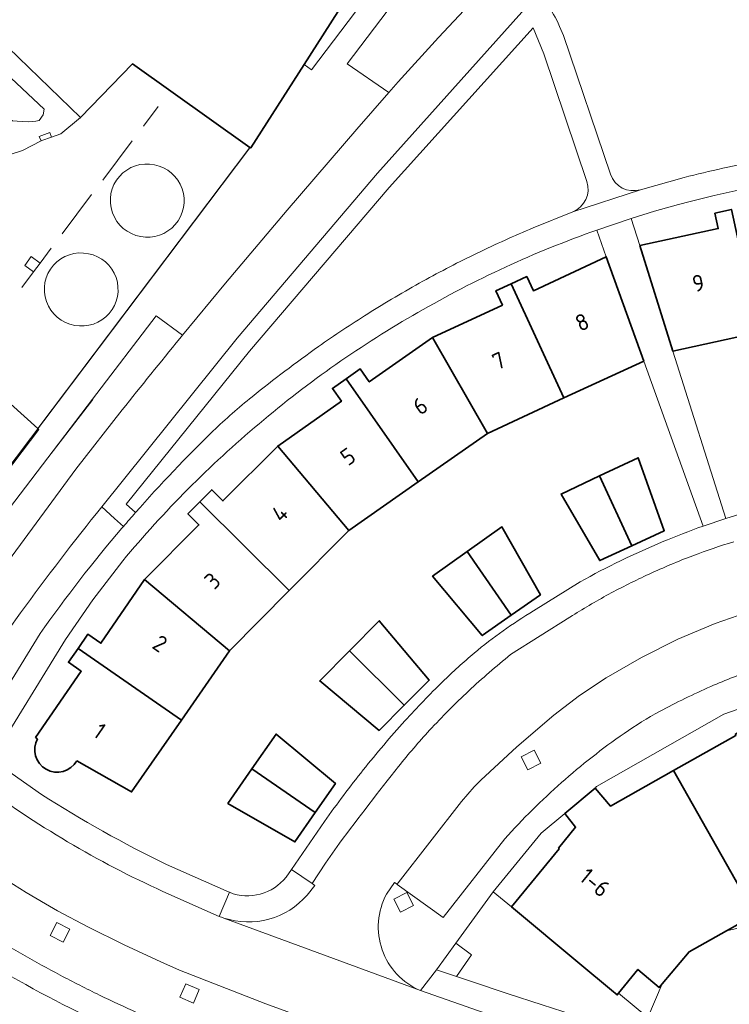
# Model space of a CAD drawing. Extents: x 150256 to 156914, y 461459 to 469481.
# Tile 522 of 656: x 154085 to 154143, y 467742 to 467822. Entities that reach past the tile are written whole.
import ezdxf
from ezdxf.enums import TextEntityAlignment as Align

# ---------------------------------------------------------------- set-up
doc = ezdxf.new("R2010")
doc.units = 0
doc.header["$LTSCALE"] = 0.75
for name, color, linetype, lineweight in [('B-RO-GR-BEPLANTING_CULTUUR_BODEMBEDEKKER-GV', 251, 'CONTINUOUS', 18), ('B-RO-GR-BEPLANTING_CULTUUR_HEESTERS-GV', 251, 'CONTINUOUS', 18), ('B-RO-GR-GROENVOORZIENING-GV', 251, 'CONTINUOUS', 18), ('B-RO-IE-TERREINAFSCHEIDING_KUNSTMATIG_HEKWERK-G', 251, 'IE-TERREINAFSCHEIDING-KUNSTMATIG', 18), ('B-RO-IE-TERREINAFSCHEIDING_KUNSTMATIG_MUUR-G', 251, 'IE-TERREINAFSCHEIDING-KUNSTMATIG-DICHT', 18), ('B-RO-OG-BEBOUWING-GV', 6, 'CONTINUOUS', 35), ('B-RO-OG-BEBOUWING-T18', 1, 'CONTINUOUS', 18), ('B-RO-OG-TERREIN_CULTUURSCHEIDING-GV', 251, 'CONTINUOUS', 18), ('B-RO-OG-TERREIN_ONBEGROEID-GV', 251, 'CONTINUOUS', 18), ('B-RO-VH-VERHARDING_ASFALT-GV', 251, 'CONTINUOUS', 18), ('B-RO-VH-VERHARDING_BETONSTRAATSTEEN-GV', 251, 'CONTINUOUS', 18), ('B-RO-VH-VERHARDING_TEGEL-GV', 251, 'CONTINUOUS', 18), ('B-RO-VH-VERHARDING_TEGEL_RUBBER-GV', 251, 'CONTINUOUS', 18)]:
    doc.layers.add(name, color=color, linetype=linetype, lineweight=lineweight)
doc.styles.add('NLCS-ISO-M200-T18', font='NLCS-ISO.ttf', dxfattribs={"height": 360})
doc.linetypes.add('IE-TERREINAFSCHEIDING-KUNSTMATIG', pattern='A,4,[82,NLCS.SHX,S=0.75,R=90,X=0,Y=0],4,-2', length=10)
doc.linetypes.add('IE-TERREINAFSCHEIDING-KUNSTMATIG-DICHT', pattern='A,8,-1,[82,NLCS.SHX,S=0.75,R=90,X=0,Y=0],-1', length=10)

msp = doc.modelspace()

# ---------------------------------------------------------------- linework, layer by layer
at = {"layer": 'B-RO-GR-BEPLANTING_CULTUUR_BODEMBEDEKKER-GV'}
for points in [[(154137.39, 467743.616), (154136.203, 467740.869), (154133.826, 467742.851), (154133.717, 467742.717), (154133.233, 467743.12), (154130.664, 467745.26), (154125.074, 467749.917), (154123.583, 467751.148), (154120.526, 467746.946), (154121.81, 467745.981), (154120.571, 467744.236), (154121.877, 467743.8), (154124.719, 467742.836), (154127.572, 467741.902)], [(154137.39, 467743.616), (154136.203, 467740.869), (154133.826, 467742.851), (154133.717, 467742.717), (154133.233, 467743.12), (154130.664, 467745.26), (154125.074, 467749.917), (154123.583, 467751.148), (154120.526, 467746.946), (154121.81, 467745.981), (154120.571, 467744.236), (154121.877, 467743.8), (154124.719, 467742.836), (154127.572, 467741.902)], [(154145.364, 467748.569), (154142.644, 467747.949), (154139.593, 467746.225), (154137.39, 467743.616)], [(154145.364, 467748.569), (154142.644, 467747.949), (154139.593, 467746.225), (154137.39, 467743.616)]]:
    msp.add_lwpolyline(points, dxfattribs=at)
at = {"layer": 'B-RO-GR-BEPLANTING_CULTUUR_HEESTERS-GV'}
msp.add_lwpolyline([(154086.647, 467812.457), (154086.704, 467812.486), (154087.496, 467812.77), (154087.354, 467813.149), (154086.482, 467812.823)], close=True, dxfattribs=at)
msp.add_lwpolyline([(154086.647, 467812.457), (154086.704, 467812.486), (154087.496, 467812.77), (154087.354, 467813.149), (154086.482, 467812.823)], close=True, dxfattribs=at)
at = {"layer": 'B-RO-GR-GROENVOORZIENING-GV'}
for points in [[(154086.013, 467801.757), (154086.552, 467802.477), (154085.832, 467803.017), (154085.292, 467802.297)], [(154086.013, 467801.757), (154086.552, 467802.477), (154085.832, 467803.017), (154085.292, 467802.297)], [(154126.408, 467761.088), (154127.478, 467761.633), (154126.933, 467762.703), (154125.864, 467762.158)], [(154126.408, 467761.088), (154127.478, 467761.633), (154126.933, 467762.703), (154125.864, 467762.158)], [(154115.999, 467749.47), (154117.069, 467750.014), (154116.524, 467751.084), (154115.455, 467750.54)], [(154115.999, 467749.47), (154117.069, 467750.014), (154116.524, 467751.084), (154115.455, 467750.54)], [(154087.365, 467747.579), (154088.426, 467747.017), (154088.987, 467748.078), (154087.927, 467748.64)], [(154087.365, 467747.579), (154088.426, 467747.017), (154088.987, 467748.078), (154087.927, 467748.64)], [(154097.974, 467742.532), (154099.076, 467742.055), (154099.552, 467743.157), (154098.452, 467743.633)], [(154097.974, 467742.532), (154099.076, 467742.055), (154099.552, 467743.157), (154098.452, 467743.633)]]:
    msp.add_lwpolyline(points, close=True, dxfattribs=at)
at = {"layer": 'B-RO-IE-TERREINAFSCHEIDING_KUNSTMATIG_HEKWERK-G'}
for points in [[(154089.859, 467814.366), (154088.259, 467813.043), (154087.496, 467812.77)], [(154089.859, 467814.366), (154088.259, 467813.043), (154087.496, 467812.77)], [(154086.647, 467812.457), (154085.126, 467811.675), (154084.198, 467811.387), (154082.569, 467813.031)], [(154086.647, 467812.457), (154085.126, 467811.675), (154084.198, 467811.387), (154082.569, 467813.031)], [(154087.496, 467812.77), (154086.704, 467812.486), (154086.647, 467812.457)], [(154087.496, 467812.77), (154086.704, 467812.486), (154086.647, 467812.457)], [(154064.064, 467782.873), (154065.385, 467781.705), (154068.132, 467780.488), (154070.962, 467779.46), (154072.937, 467777.166), (154073.898, 467774.322), (154074.523, 467773.304), (154103.68, 467811.905)], [(154064.064, 467782.873), (154065.385, 467781.705), (154068.132, 467780.488), (154070.962, 467779.46), (154072.937, 467777.166), (154073.898, 467774.322), (154074.523, 467773.304), (154103.68, 467811.905)], [(154090.873, 467791.351), (154087.181, 467786.573)], [(154090.873, 467791.351), (154087.181, 467786.573)]]:
    msp.add_lwpolyline(points, dxfattribs=at)
for points in [[(154094.771, 467804.652, -1.023238), (154095.898, 467810.503)], [(154094.771, 467804.652, -1.023238), (154095.898, 467810.503)], [(154094.771, 467804.652, 1.001318), (154095.898, 467810.503)], [(154094.771, 467804.652, 1.001318), (154095.898, 467810.503)], [(154089.376, 467797.396, -1.023045), (154090.503, 467803.246)], [(154089.376, 467797.396, -1.023045), (154090.503, 467803.246)], [(154089.376, 467797.396, 1.001515), (154090.503, 467803.246)], [(154089.376, 467797.396, 1.001515), (154090.503, 467803.246)]]:
    msp.add_lwpolyline(points, format="xyb", dxfattribs=at)
at = {"layer": 'B-RO-IE-TERREINAFSCHEIDING_KUNSTMATIG_MUUR-G'}
for points in [[(154096.206, 467815.262), (154094.991, 467813.649)], [(154096.206, 467815.262), (154094.991, 467813.649)], [(154094.087, 467812.471), (154091.671, 467809.26)], [(154094.087, 467812.471), (154091.671, 467809.26)], [(154090.752, 467808.084), (154088.357, 467804.859)], [(154090.752, 467808.084), (154088.357, 467804.859)], [(154087.469, 467803.7), (154086.552, 467802.477)], [(154087.469, 467803.7), (154086.552, 467802.477)], [(154086.013, 467801.757), (154085.063, 467800.49)], [(154086.013, 467801.757), (154085.063, 467800.49)], [(154086.552, 467802.477), (154086.013, 467801.757)], [(154086.552, 467802.477), (154086.013, 467801.757)], [(154123.583, 467751.148), (154125.074, 467749.917)], [(154123.583, 467751.148), (154125.074, 467749.917)]]:
    msp.add_lwpolyline(points, dxfattribs=at)
at = {"layer": 'B-RO-OG-BEBOUWING-GV'}
for points in [[(154083.075, 467820.891), (154089.859, 467814.366), (154094.104, 467818.75), (154103.698, 467811.929), (154103.765, 467811.882), (154108.124, 467818.709), (154114.695, 467829), (154108.725, 467833.25), (154105.431, 467835.168)], [(154083.075, 467820.891), (154089.859, 467814.366), (154094.104, 467818.75), (154103.698, 467811.929), (154103.765, 467811.882), (154108.124, 467818.709), (154114.695, 467829), (154108.725, 467833.25), (154105.431, 467835.168)], [(154098.093, 467765.151), (154089.652, 467771.015), (154088.869, 467769.883), (154089.919, 467769.148), (154086.188, 467763.753), (154086.338, 467763.641)], [(154098.093, 467765.151), (154089.652, 467771.015), (154088.869, 467769.883), (154089.919, 467769.148), (154086.188, 467763.753), (154086.338, 467763.641)], [(154089.548, 467761.832), (154094.025, 467759.29), (154098.093, 467765.151)], [(154089.548, 467761.832), (154094.025, 467759.29), (154098.093, 467765.151)]]:
    msp.add_lwpolyline(points, dxfattribs=at)
for points in [[(154135.56, 467803.904), (154138.258, 467795.285), (154145.229, 467796.816), (154143.044, 467806.857), (154141.694, 467806.557), (154141.972, 467805.299)], [(154135.56, 467803.904), (154138.258, 467795.285), (154145.229, 467796.816), (154143.044, 467806.857), (154141.694, 467806.557), (154141.972, 467805.299)], [(154135.873, 467794.484), (154132.817, 467802.993), (154126.865, 467800.223), (154126.318, 467801.384), (154125.05, 467800.797), (154129.351, 467791.466)], [(154135.873, 467794.484), (154132.817, 467802.993), (154126.865, 467800.223), (154126.318, 467801.384), (154125.05, 467800.797), (154129.351, 467791.466)], [(154118.606, 467796.41), (154123.103, 467788.574), (154129.351, 467791.466), (154125.05, 467800.797), (154123.799, 467800.218), (154124.335, 467799.053)], [(154118.606, 467796.41), (154123.103, 467788.574), (154129.351, 467791.466), (154125.05, 467800.797), (154123.799, 467800.218), (154124.335, 467799.053)], [(154123.103, 467788.574), (154118.606, 467796.41), (154113.45, 467792.777), (154112.711, 467793.841), (154111.563, 467793.039), (154117.437, 467784.611)], [(154123.103, 467788.574), (154118.606, 467796.41), (154113.45, 467792.777), (154112.711, 467793.841), (154111.563, 467793.039), (154117.437, 467784.611)], [(154117.437, 467784.611), (154111.563, 467793.039), (154110.432, 467792.25), (154111.167, 467791.198), (154105.971, 467787.54), (154111.767, 467780.645)], [(154117.437, 467784.611), (154111.563, 467793.039), (154110.432, 467792.25), (154111.167, 467791.198), (154105.971, 467787.54), (154111.767, 467780.645)], [(154099.596, 467782.977), (154106.898, 467775.734), (154111.767, 467780.645), (154105.971, 467787.54), (154101.493, 467783.062), (154100.576, 467783.972)], [(154099.596, 467782.977), (154106.898, 467775.734), (154111.767, 467780.645), (154105.971, 467787.54), (154101.493, 467783.062), (154100.576, 467783.972)], [(154132.27, 467785.097), (154134.917, 467779.404), (154137.557, 467780.627), (154135.425, 467786.578)], [(154132.27, 467785.097), (154134.917, 467779.404), (154137.557, 467780.627), (154135.425, 467786.578)], [(154134.917, 467779.404), (154132.27, 467785.097), (154129.117, 467783.617), (154132.279, 467778.181)], [(154134.917, 467779.404), (154132.27, 467785.097), (154129.117, 467783.617), (154132.279, 467778.181)], [(154095.07, 467776.637), (154102.034, 467770.827), (154106.898, 467775.734), (154099.596, 467782.977), (154098.634, 467782), (154099.531, 467781.094)], [(154095.07, 467776.637), (154102.034, 467770.827), (154106.898, 467775.734), (154099.596, 467782.977), (154098.634, 467782), (154099.531, 467781.094)], [(154125.056, 467773.725), (154127.44, 467775.394), (154124.294, 467780.93), (154121.458, 467778.916)], [(154125.056, 467773.725), (154127.44, 467775.394), (154124.294, 467780.93), (154121.458, 467778.916)], [(154121.458, 467778.916), (154118.622, 467776.902), (154122.675, 467772.059), (154125.056, 467773.725)], [(154121.458, 467778.916), (154118.622, 467776.902), (154122.675, 467772.059), (154125.056, 467773.725)], [(154102.034, 467770.827), (154095.07, 467776.637), (154091.523, 467771.433), (154090.45, 467772.169), (154089.652, 467771.015), (154098.093, 467765.151)], [(154102.034, 467770.827), (154095.07, 467776.637), (154091.523, 467771.433), (154090.45, 467772.169), (154089.652, 467771.015), (154098.093, 467765.151)], [(154111.837, 467770.818), (154116.306, 467766.37), (154118.356, 467768.434), (154114.268, 467773.276)], [(154111.837, 467770.818), (154116.306, 467766.37), (154118.356, 467768.434), (154114.268, 467773.276)], [(154116.306, 467766.37), (154111.837, 467770.818), (154109.405, 467768.359), (154114.263, 467764.314)], [(154116.306, 467766.37), (154111.837, 467770.818), (154109.405, 467768.359), (154114.263, 467764.314)], [(154154.36, 467766.651), (154148.558, 467765.732), (154147.888, 467767.56), (154144.837, 467766.487), (154145.319, 467765.133), (154143.367, 467764.013), (154143.393, 467763.911), (154138.318, 467761.04), (154144.973, 467749.265), (154147.296, 467750.578), (154150.352, 467752.305), (154153.794, 467752.839), (154156.44, 467753.25)], [(154154.36, 467766.651), (154148.558, 467765.732), (154147.888, 467767.56), (154144.837, 467766.487), (154145.319, 467765.133), (154143.367, 467764.013), (154143.393, 467763.911), (154138.318, 467761.04), (154144.973, 467749.265), (154147.296, 467750.578), (154150.352, 467752.305), (154153.794, 467752.839), (154156.44, 467753.25)], [(154103.866, 467761.185), (154109.031, 467757.605), (154110.687, 467759.997), (154105.829, 467764.014)], [(154103.866, 467761.185), (154109.031, 467757.605), (154110.687, 467759.997), (154105.829, 467764.014)], [(154109.031, 467757.605), (154103.866, 467761.185), (154101.903, 467758.356), (154107.376, 467755.214)], [(154109.031, 467757.605), (154103.866, 467761.185), (154101.903, 467758.356), (154107.376, 467755.214)], [(154142.644, 467747.949), (154144.973, 467749.265), (154138.318, 467761.04), (154133.166, 467758.126), (154131.897, 467759.608), (154129.439, 467757.537), (154130.304, 467756.425), (154128.921, 467754.714), (154128.967, 467754.643), (154125.074, 467749.917), (154130.664, 467745.26), (154133.233, 467743.12), (154133.717, 467742.717), (154133.826, 467742.851), (154135.405, 467744.797), (154137.151, 467743.333), (154137.39, 467743.616), (154139.593, 467746.225)], [(154142.644, 467747.949), (154144.973, 467749.265), (154138.318, 467761.04), (154133.166, 467758.126), (154131.897, 467759.608), (154129.439, 467757.537), (154130.304, 467756.425), (154128.921, 467754.714), (154128.967, 467754.643), (154125.074, 467749.917), (154130.664, 467745.26), (154133.233, 467743.12), (154133.717, 467742.717), (154133.826, 467742.851), (154135.405, 467744.797), (154137.151, 467743.333), (154137.39, 467743.616), (154139.593, 467746.225)]]:
    msp.add_lwpolyline(points, close=True, dxfattribs=at)
msp.add_lwpolyline([(154086.338, 467763.641, 0.992357), (154089.548, 467761.832)], format="xyb", dxfattribs=at)
msp.add_lwpolyline([(154086.338, 467763.641, 0.992357), (154089.548, 467761.832)], format="xyb", dxfattribs=at)
at = {"layer": 'B-RO-OG-TERREIN_CULTUURSCHEIDING-GV'}
for points in [[(154118.131, 467827.321), (154117.145, 467826.021), (154111.635, 467818.756), (154115.055, 467816.417), (154115.812, 467817.277), (154119.102, 467820.91), (154122.446, 467824.494), (154123.399, 467825.521), (154120.678, 467827.768), (154120.656, 467827.784), (154120.613, 467827.819)], [(154118.131, 467827.321), (154117.145, 467826.021), (154111.635, 467818.756), (154115.055, 467816.417), (154115.812, 467817.277), (154119.102, 467820.91), (154122.446, 467824.494), (154123.399, 467825.521), (154120.678, 467827.768), (154120.656, 467827.784), (154120.613, 467827.819)], [(154131.225, 467809.147), (154127.707, 467819.564), (154126.852, 467821.688), (154115.078, 467808.65), (154103.669, 467795.293), (154093.577, 467782.794), (154094.34, 467782.103)], [(154131.225, 467809.147), (154127.707, 467819.564), (154126.852, 467821.688), (154115.078, 467808.65), (154103.669, 467795.293), (154093.577, 467782.794), (154094.34, 467782.103)], [(154129.31, 467821.054), (154133.15, 467809.736)], [(154129.31, 467821.054), (154133.15, 467809.736)], [(154135.603, 467808.472), (154139.173, 467809.465)], [(154135.603, 467808.472), (154139.173, 467809.465)], [(154126.84, 467805.358), (154130.084, 467806.666)], [(154126.84, 467805.358), (154130.084, 467806.666)], [(154093.24, 467780.836), (154093.355, 467780.971), (154092.633, 467781.625), (154091.59, 467782.57)], [(154093.24, 467780.836), (154093.355, 467780.971), (154092.633, 467781.625), (154091.59, 467782.57)], [(154078.607, 467764.538), (154080.831, 467762.956), (154086.555, 467772.232)], [(154078.607, 467764.538), (154080.831, 467762.956), (154086.555, 467772.232)]]:
    msp.add_lwpolyline(points, dxfattribs=at)
for points in [[(154128.369, 467823.025, -0.048129), (154129.31, 467821.054)], [(154128.369, 467823.025, -0.048129), (154129.31, 467821.054)], [(154139.173, 467809.465, -0.018116), (154145.529, 467810.864)], [(154139.173, 467809.465, -0.018116), (154145.529, 467810.864)], [(154130.084, 467806.666, 0.397683), (154131.225, 467809.147)], [(154130.084, 467806.666, 0.397683), (154131.225, 467809.147)], [(154133.15, 467809.736, 0.403731), (154135.603, 467808.472)], [(154133.15, 467809.736, 0.403731), (154135.603, 467808.472)], [(154122.273, 467803.297, -0.013841), (154126.84, 467805.358)], [(154122.273, 467803.297, -0.013841), (154126.84, 467805.358)], [(154117.823, 467800.993, -0.013923), (154122.273, 467803.297)], [(154117.823, 467800.993, -0.013923), (154122.273, 467803.297)], [(154113.322, 467798.344, -0.013465), (154117.823, 467800.993)], [(154113.322, 467798.344, -0.013465), (154117.823, 467800.993)], [(154109.3, 467795.663, -0.014746), (154113.322, 467798.344)], [(154109.3, 467795.663, -0.014746), (154113.322, 467798.344)], [(154103.871, 467791.567, -0.014793), (154109.3, 467795.663)], [(154103.871, 467791.567, -0.014793), (154109.3, 467795.663)], [(154100.702, 467788.775, -0.023989), (154103.871, 467791.567)], [(154100.702, 467788.775, -0.023989), (154103.871, 467791.567)], [(154094.34, 467782.103, -0.019794), (154100.702, 467788.775)], [(154094.34, 467782.103, -0.019794), (154100.702, 467788.775)], [(154091.59, 467782.57, 0.027249), (154078.798, 467764.896)], [(154091.59, 467782.57, 0.027249), (154078.798, 467764.896)], [(154086.555, 467772.232, -0.023352), (154093.24, 467780.836)], [(154086.555, 467772.232, -0.023352), (154093.24, 467780.836)]]:
    msp.add_lwpolyline(points, format="xyb", dxfattribs=at)
at = {"layer": 'B-RO-OG-TERREIN_ONBEGROEID-GV'}
msp.add_lwpolyline([(154072.254, 467770.518), (154072.404, 467770.388), (154086.445, 467788.898), (154086.36, 467788.975), (154084.145, 467790.978)], dxfattribs=at)
msp.add_lwpolyline([(154072.254, 467770.518), (154072.404, 467770.388), (154086.445, 467788.898), (154086.36, 467788.975), (154084.145, 467790.978)], dxfattribs=at)
at = {"layer": 'B-RO-VH-VERHARDING_ASFALT-GV'}
for points in [[(154132.676, 467835.549), (154129.554, 467832.156), (154124.779, 467827.009), (154123.399, 467825.521), (154122.446, 467824.494), (154119.102, 467820.91), (154115.812, 467817.277), (154115.055, 467816.417), (154112.425, 467813.426), (154106.73, 467806.795), (154101.714, 467800.851), (154098.198, 467796.6), (154097.972, 467796.327)], [(154132.676, 467835.549), (154129.554, 467832.156), (154124.779, 467827.009), (154123.399, 467825.521), (154122.446, 467824.494), (154119.102, 467820.91), (154115.812, 467817.277), (154115.055, 467816.417), (154112.425, 467813.426), (154106.73, 467806.795), (154101.714, 467800.851), (154098.198, 467796.6), (154097.972, 467796.327)], [(154091.59, 467782.57), (154102.667, 467796.351), (154114.116, 467809.825), (154125.927, 467822.982), (154127.351, 467824.456), (154133.3, 467830.743)], [(154091.59, 467782.57), (154102.667, 467796.351), (154114.116, 467809.825), (154125.927, 467822.982), (154127.351, 467824.456), (154133.3, 467830.743)], [(154093.259, 467790.494), (154089.477, 467785.655), (154075.807, 467767.092)], [(154093.259, 467790.494), (154089.477, 467785.655), (154075.807, 467767.092)]]:
    msp.add_lwpolyline(points, dxfattribs=at)
for points in [[(154097.972, 467796.327, 0.002853), (154093.259, 467790.494)], [(154097.972, 467796.327, 0.002853), (154093.259, 467790.494)], [(154078.798, 467764.896, -0.027249), (154091.59, 467782.57)], [(154078.798, 467764.896, -0.027249), (154091.59, 467782.57)]]:
    msp.add_lwpolyline(points, format="xyb", dxfattribs=at)
at = {"layer": 'B-RO-VH-VERHARDING_BETONSTRAATSTEEN-GV'}
for points in [[(154132.038, 467805.173), (154132.817, 467802.993), (154135.873, 467794.484), (154140.729, 467781.004), (154142.584, 467781.637), (154138.258, 467795.285), (154135.56, 467803.904), (154134.843, 467806.127)], [(154132.038, 467805.173), (154132.817, 467802.993), (154135.873, 467794.484), (154140.729, 467781.004), (154142.584, 467781.637), (154138.258, 467795.285), (154135.56, 467803.904), (154134.843, 467806.127)], [(154126.408, 467761.088), (154125.864, 467762.158), (154126.933, 467762.703), (154127.478, 467761.633)], [(154126.408, 467761.088), (154125.864, 467762.158), (154126.933, 467762.703), (154127.478, 467761.633)], [(154115.999, 467749.47), (154115.455, 467750.54), (154116.524, 467751.084), (154117.069, 467750.014)], [(154115.999, 467749.47), (154115.455, 467750.54), (154116.524, 467751.084), (154117.069, 467750.014)], [(154087.365, 467747.579), (154087.927, 467748.64), (154088.987, 467748.078), (154088.426, 467747.017)], [(154087.365, 467747.579), (154087.927, 467748.64), (154088.987, 467748.078), (154088.426, 467747.017)], [(154097.974, 467742.532), (154098.452, 467743.633), (154099.552, 467743.157), (154099.076, 467742.055)], [(154097.974, 467742.532), (154098.452, 467743.633), (154099.552, 467743.157), (154099.076, 467742.055)]]:
    msp.add_lwpolyline(points, close=True, dxfattribs=at)
for points in [[(154144.431, 467782.207), (154142.584, 467781.637), (154140.729, 467781.004)], [(154144.431, 467782.207), (154142.584, 467781.637), (154140.729, 467781.004)], [(154130.677, 467776.452), (154126.876, 467774.082)], [(154130.677, 467776.452), (154126.876, 467774.082)], [(154114.869, 467750.956), (154115.52, 467751.909), (154115.722, 467751.754), (154115.816, 467751.875), (154120.985, 467758.519), (154121.491, 467759.124), (154122.02, 467759.702), (154122.576, 467760.262), (154125.5, 467762.973), (154128.54, 467765.564), (154130.629, 467767.159), (154132.816, 467768.622), (154135.682, 467770.284), (154138.651, 467771.764), (154141.705, 467773.048), (154144.838, 467774.137)], [(154114.869, 467750.956), (154115.52, 467751.909), (154115.722, 467751.754), (154115.816, 467751.875), (154120.985, 467758.519), (154121.491, 467759.124), (154122.02, 467759.702), (154122.576, 467760.262), (154125.5, 467762.973), (154128.54, 467765.564), (154130.629, 467767.159), (154132.816, 467768.622), (154135.682, 467770.284), (154138.651, 467771.764), (154141.705, 467773.048), (154144.838, 467774.137)], [(154144.838, 467774.137), (154141.705, 467773.048), (154138.651, 467771.764), (154135.682, 467770.284), (154132.816, 467768.622), (154130.629, 467767.159), (154128.54, 467765.564), (154125.5, 467762.973), (154122.576, 467760.262), (154122.02, 467759.702), (154121.491, 467759.124), (154120.985, 467758.519), (154115.816, 467751.875), (154115.722, 467751.754), (154115.732, 467751.746), (154119.496, 467749.037), (154124.525, 467755.474)], [(154144.838, 467774.137), (154141.705, 467773.048), (154138.651, 467771.764), (154135.682, 467770.284), (154132.816, 467768.622), (154130.629, 467767.159), (154128.54, 467765.564), (154125.5, 467762.973), (154122.576, 467760.262), (154122.02, 467759.702), (154121.491, 467759.124), (154120.985, 467758.519), (154115.816, 467751.875), (154115.722, 467751.754), (154115.732, 467751.746), (154119.496, 467749.037), (154124.525, 467755.474)], [(154129.848, 467773.573), (154124.985, 467770.505)], [(154124.985, 467770.505), (154129.848, 467773.573)], [(154129.848, 467773.573), (154124.985, 467770.505)], [(154124.985, 467770.505), (154129.848, 467773.573)], [(154117.629, 467743.077), (154118.949, 467744.778), (154120.526, 467746.946), (154123.583, 467751.148), (154127.493, 467755.939), (154129.439, 467757.537), (154131.897, 467759.608), (154132.008, 467759.733), (154142.416, 467765.658), (154144.837, 467766.487)], [(154117.629, 467743.077), (154118.949, 467744.778), (154120.526, 467746.946), (154123.583, 467751.148), (154127.493, 467755.939), (154129.439, 467757.537), (154131.897, 467759.608), (154132.008, 467759.733), (154142.416, 467765.658), (154144.837, 467766.487)], [(154081.481, 467760.097), (154081.325, 467759.884), (154078.611, 467756.383), (154079.812, 467755.39), (154079.53, 467754.938), (154082.309, 467753.057), (154083.856, 467752.062), (154085.416, 467751.093), (154086.998, 467750.155), (154087.976, 467749.599), (154090.442, 467748.288), (154093.42, 467746.808), (154096.425, 467745.408), (154097.94, 467744.742), (154104.989, 467741.995), (154113.58, 467738.848), (154115.278, 467738.239), (154118.691, 467737.062), (154123.429, 467735.528), (154128.078, 467734.066), (154131.296, 467733.075), (154136.434, 467731.577), (154138.434, 467731.013), (154143.56, 467729.608)], [(154081.481, 467760.097), (154081.325, 467759.884), (154078.611, 467756.383), (154079.812, 467755.39), (154079.53, 467754.938), (154082.309, 467753.057), (154083.856, 467752.062), (154085.416, 467751.093), (154086.998, 467750.155), (154087.976, 467749.599), (154090.442, 467748.288), (154093.42, 467746.808), (154096.425, 467745.408), (154097.94, 467744.742), (154104.989, 467741.995), (154113.58, 467738.848), (154115.278, 467738.239), (154118.691, 467737.062), (154123.429, 467735.528), (154128.078, 467734.066), (154131.296, 467733.075), (154136.434, 467731.577), (154138.434, 467731.013), (154143.56, 467729.608)], [(154109.801, 467756.891), (154107.102, 467752.958), (154108.77, 467751.829), (154109.867, 467753.49), (154111.023, 467755.11)], [(154109.801, 467756.891), (154107.102, 467752.958), (154108.77, 467751.829), (154109.867, 467753.49), (154111.023, 467755.11)], [(154111.023, 467755.11), (154109.867, 467753.49), (154108.77, 467751.829), (154109.001, 467751.646), (154108.375, 467750.877)], [(154111.023, 467755.11), (154109.867, 467753.49), (154108.77, 467751.829), (154109.001, 467751.646), (154108.375, 467750.877)], [(154124.525, 467755.474), (154119.496, 467749.037), (154115.732, 467751.746), (154115.722, 467751.754), (154115.52, 467751.909), (154114.869, 467750.956)], [(154124.525, 467755.474), (154119.496, 467749.037), (154115.732, 467751.746), (154115.722, 467751.754), (154115.52, 467751.909), (154114.869, 467750.956)], [(154113.58, 467738.848), (154104.989, 467741.995), (154097.94, 467744.742), (154096.425, 467745.408), (154093.42, 467746.808), (154090.442, 467748.288), (154087.976, 467749.599), (154086.998, 467750.155), (154085.416, 467751.093), (154083.856, 467752.062), (154082.309, 467753.057), (154079.53, 467754.938), (154077.134, 467751.095), (154079.12, 467749.723), (154080.589, 467748.736), (154082.088, 467747.794)], [(154113.58, 467738.848), (154104.989, 467741.995), (154097.94, 467744.742), (154096.425, 467745.408), (154093.42, 467746.808), (154090.442, 467748.288), (154087.976, 467749.599), (154086.998, 467750.155), (154085.416, 467751.093), (154083.856, 467752.062), (154082.309, 467753.057), (154079.53, 467754.938), (154077.134, 467751.095), (154079.12, 467749.723), (154080.589, 467748.736), (154082.088, 467747.794)], [(154108.375, 467750.877), (154109.001, 467751.646), (154108.77, 467751.829), (154107.102, 467752.958), (154106.65, 467752.348)], [(154108.375, 467750.877), (154109.001, 467751.646), (154108.77, 467751.829), (154107.102, 467752.958), (154106.65, 467752.348)], [(154101.178, 467749.135), (154096.593, 467751.167)], [(154101.178, 467749.135), (154096.593, 467751.167)], [(154102.025, 467751.097), (154101.178, 467749.135)], [(154102.025, 467751.097), (154101.178, 467749.135)], [(154101.561, 467748.999), (154117.629, 467743.077)], [(154151.245, 467733.098), (154147.544, 467734.032), (154141.56, 467735.635), (154136.073, 467737.171), (154131.924, 467738.39), (154127.152, 467739.87), (154122.378, 467741.421), (154117.629, 467743.077), (154101.561, 467748.999)], [(154101.561, 467748.999), (154117.629, 467743.077)], [(154151.245, 467733.098), (154147.544, 467734.032), (154141.56, 467735.635), (154136.073, 467737.171), (154131.924, 467738.39), (154127.152, 467739.87), (154122.378, 467741.421), (154117.629, 467743.077), (154101.561, 467748.999)]]:
    msp.add_lwpolyline(points, dxfattribs=at)
for points in [[(154140.729, 467781.004, 0.013448), (154137.394, 467779.711)], [(154140.729, 467781.004, 0.013448), (154137.394, 467779.711)], [(154137.394, 467779.711, 0.027856), (154130.677, 467776.452)], [(154137.394, 467779.711, 0.027856), (154130.677, 467776.452)], [(154143.236, 467779.719, 0.018943), (154139.9, 467778.588)], [(154139.9, 467778.588, -0.018943), (154143.236, 467779.719)], [(154143.236, 467779.719, 0.018943), (154139.9, 467778.588)], [(154139.9, 467778.588, -0.018943), (154143.236, 467779.719)], [(154139.9, 467778.588, 0.017297), (154136.316, 467777.084)], [(154136.316, 467777.084, -0.017297), (154139.9, 467778.588)], [(154139.9, 467778.588, 0.017297), (154136.316, 467777.084)], [(154136.316, 467777.084, -0.017297), (154139.9, 467778.588)], [(154136.316, 467777.084, 0.016881), (154133.023, 467775.436)], [(154133.023, 467775.436, -0.016881), (154136.316, 467777.084)], [(154136.316, 467777.084, 0.016881), (154133.023, 467775.436)], [(154133.023, 467775.436, -0.016881), (154136.316, 467777.084)], [(154133.023, 467775.436, 0.016679), (154129.848, 467773.573)], [(154129.848, 467773.573, -0.016679), (154133.023, 467775.436)], [(154133.023, 467775.436, 0.016679), (154129.848, 467773.573)], [(154129.848, 467773.573, -0.016679), (154133.023, 467775.436)], [(154126.876, 467774.082, 0.019946), (154124.386, 467772.452)], [(154126.876, 467774.082, 0.019946), (154124.386, 467772.452)], [(154124.386, 467772.452, 0.01989), (154122.03, 467770.633)], [(154124.386, 467772.452, 0.01989), (154122.03, 467770.633)], [(154122.03, 467770.633, 0.0195), (154119.443, 467768.294)], [(154122.03, 467770.633, 0.0195), (154119.443, 467768.294)], [(154124.985, 467770.505, 0.018651), (154121.57, 467767.537)], [(154121.57, 467767.537, -0.018651), (154124.985, 467770.505)], [(154124.985, 467770.505, 0.018651), (154121.57, 467767.537)], [(154121.57, 467767.537, -0.018651), (154124.985, 467770.505)], [(154141.354, 467767.904, -0.021074), (154145.092, 467769.355)], [(154145.092, 467769.355, 0.021074), (154141.354, 467767.904)], [(154141.354, 467767.904, -0.021074), (154145.092, 467769.355)], [(154145.092, 467769.355, 0.021074), (154141.354, 467767.904)], [(154119.443, 467768.294, 0.015605), (154116.363, 467765.094)], [(154119.443, 467768.294, 0.015605), (154116.363, 467765.094)], [(154121.57, 467767.537, 0.018437), (154118.379, 467764.328)], [(154118.379, 467764.328, -0.018437), (154121.57, 467767.537)], [(154121.57, 467767.537, 0.018437), (154118.379, 467764.328)], [(154118.379, 467764.328, -0.018437), (154121.57, 467767.537)], [(154137.176, 467765.866, -0.020975), (154141.354, 467767.904)], [(154141.354, 467767.904, 0.020975), (154137.176, 467765.866)], [(154137.176, 467765.866, -0.020975), (154141.354, 467767.904)], [(154141.354, 467767.904, 0.020975), (154137.176, 467765.866)], [(154134.276, 467764.078, -0.028998), (154137.176, 467765.866)], [(154137.176, 467765.866, 0.028998), (154134.276, 467764.078)], [(154134.276, 467764.078, -0.028998), (154137.176, 467765.866)], [(154137.176, 467765.866, 0.028998), (154134.276, 467764.078)], [(154116.363, 467765.094, 0.015398), (154112.957, 467761.092)], [(154116.363, 467765.094, 0.015398), (154112.957, 467761.092)], [(154118.379, 467764.328, 0.018583), (154115.842, 467761.375)], [(154115.842, 467761.375, -0.018583), (154118.379, 467764.328)], [(154118.379, 467764.328, 0.018583), (154115.842, 467761.375)], [(154115.842, 467761.375, -0.018583), (154118.379, 467764.328)], [(154129.156, 467760.054, -0.028876), (154134.276, 467764.078)], [(154134.276, 467764.078, 0.028876), (154129.156, 467760.054)], [(154129.156, 467760.054, -0.028876), (154134.276, 467764.078)], [(154134.276, 467764.078, 0.028876), (154129.156, 467760.054)], [(154112.957, 467761.092, 0.01534), (154109.801, 467756.891)], [(154112.957, 467761.092, 0.01534), (154109.801, 467756.891)], [(154115.842, 467761.375, 0.009187), (154111.023, 467755.11)], [(154111.023, 467755.11, -0.009187), (154115.842, 467761.375)], [(154115.842, 467761.375, 0.009187), (154111.023, 467755.11)], [(154111.023, 467755.11, -0.009187), (154115.842, 467761.375)], [(154096.593, 467751.167, -0.053483), (154081.481, 467760.097)], [(154096.593, 467751.167, -0.053483), (154081.481, 467760.097)], [(154124.525, 467755.474, -0.028771), (154129.156, 467760.054)], [(154129.156, 467760.054, 0.028771), (154124.525, 467755.474)], [(154124.525, 467755.474, -0.028771), (154129.156, 467760.054)], [(154129.156, 467760.054, 0.028771), (154124.525, 467755.474)], [(154106.65, 467752.348, -0.333602), (154102.025, 467751.097)], [(154106.65, 467752.348, -0.333602), (154102.025, 467751.097)], [(154101.561, 467748.999, 0.304388), (154108.375, 467750.877)], [(154108.375, 467750.877, -0.304388), (154101.561, 467748.999)], [(154101.561, 467748.999, 0.304388), (154108.375, 467750.877)], [(154108.375, 467750.877, -0.304388), (154101.561, 467748.999)], [(154117.629, 467743.077, -0.443951), (154114.869, 467750.956)], [(154114.869, 467750.956, 0.443951), (154117.629, 467743.077)], [(154117.629, 467743.077, -0.443951), (154114.869, 467750.956)], [(154114.869, 467750.956, 0.443951), (154117.629, 467743.077)], [(154076.076, 467749.397, 0.05421), (154095.265, 467738.761)], [(154076.076, 467749.397, 0.05421), (154095.265, 467738.761)], [(154101.178, 467749.135, 0.016382), (154101.561, 467748.999)], [(154101.561, 467748.999, -0.016382), (154101.178, 467749.135)], [(154101.178, 467749.135, 0.016382), (154101.561, 467748.999)], [(154101.561, 467748.999, -0.016382), (154101.178, 467749.135)], [(154082.088, 467747.794, 0.007731), (154085.131, 467746.008)], [(154085.131, 467746.008, -0.007731), (154082.088, 467747.794)], [(154082.088, 467747.794, 0.007731), (154085.131, 467746.008)], [(154085.131, 467746.008, -0.007731), (154082.088, 467747.794)], [(154085.131, 467746.008, 0.007434), (154088.193, 467744.335)], [(154088.193, 467744.335, -0.007434), (154085.131, 467746.008)], [(154085.131, 467746.008, 0.007434), (154088.193, 467744.335)], [(154088.193, 467744.335, -0.007434), (154085.131, 467746.008)], [(154088.193, 467744.335, 0.008054), (154091.412, 467742.703)], [(154091.412, 467742.703, -0.008054), (154088.193, 467744.335)], [(154088.193, 467744.335, 0.008054), (154091.412, 467742.703)], [(154091.412, 467742.703, -0.008054), (154088.193, 467744.335)], [(154091.412, 467742.703, 0.008683), (154094.494, 467741.262)], [(154094.494, 467741.262, -0.008683), (154091.412, 467742.703)], [(154091.412, 467742.703, 0.008683), (154094.494, 467741.262)], [(154094.494, 467741.262, -0.008683), (154091.412, 467742.703)]]:
    msp.add_lwpolyline(points, format="xyb", dxfattribs=at)
at = {"layer": 'B-RO-VH-VERHARDING_TEGEL-GV'}
for points in [[(154133.3, 467830.743), (154127.351, 467824.456), (154125.927, 467822.982), (154114.116, 467809.825), (154102.667, 467796.351), (154091.59, 467782.57), (154092.633, 467781.625), (154093.355, 467780.971)], [(154133.3, 467830.743), (154127.351, 467824.456), (154125.927, 467822.982), (154114.116, 467809.825), (154102.667, 467796.351), (154091.59, 467782.57), (154092.633, 467781.625), (154093.355, 467780.971)], [(154120.613, 467827.819), (154117.72, 467830.143), (154108.729, 467818.275), (154108.124, 467818.709), (154103.765, 467811.882), (154103.698, 467811.929), (154086.36, 467788.975), (154086.445, 467788.898), (154072.404, 467770.388), (154073.948, 467769.246), (154087.178, 467786.576), (154090.842, 467791.375), (154096.022, 467798.161), (154098.198, 467796.6), (154101.714, 467800.851), (154106.73, 467806.795), (154112.425, 467813.426), (154115.055, 467816.417), (154111.635, 467818.756), (154117.145, 467826.021), (154118.131, 467827.321)], [(154120.613, 467827.819), (154117.72, 467830.143), (154108.729, 467818.275), (154108.124, 467818.709), (154103.765, 467811.882), (154103.698, 467811.929), (154086.36, 467788.975), (154086.445, 467788.898), (154072.404, 467770.388), (154073.948, 467769.246), (154087.178, 467786.576), (154090.842, 467791.375), (154096.022, 467798.161), (154098.198, 467796.6), (154101.714, 467800.851), (154106.73, 467806.795), (154112.425, 467813.426), (154115.055, 467816.417), (154111.635, 467818.756), (154117.145, 467826.021), (154118.131, 467827.321)], [(154094.34, 467782.103), (154093.577, 467782.794), (154103.669, 467795.293), (154115.078, 467808.65), (154126.852, 467821.688), (154127.707, 467819.564), (154131.225, 467809.147)], [(154094.34, 467782.103), (154093.577, 467782.794), (154103.669, 467795.293), (154115.078, 467808.65), (154126.852, 467821.688), (154127.707, 467819.564), (154131.225, 467809.147)], [(154133.15, 467809.736), (154129.31, 467821.054)], [(154133.15, 467809.736), (154129.31, 467821.054)], [(154103.698, 467811.929), (154094.104, 467818.75), (154089.859, 467814.366), (154083.075, 467820.891)], [(154103.698, 467811.929), (154094.104, 467818.75), (154089.859, 467814.366), (154083.075, 467820.891)], [(154081.14, 467788.265), (154078.404, 467790.843), (154081.193, 467793.803), (154083.769, 467791.338), (154083.704, 467791.213), (154084.145, 467790.978), (154086.36, 467788.975), (154103.698, 467811.929)], [(154081.14, 467788.265), (154078.404, 467790.843), (154081.193, 467793.803), (154083.769, 467791.338), (154083.704, 467791.213), (154084.145, 467790.978), (154086.36, 467788.975), (154103.698, 467811.929)], [(154139.173, 467809.465), (154135.603, 467808.472), (154130.084, 467806.666), (154126.84, 467805.358)], [(154139.173, 467809.465), (154135.603, 467808.472), (154130.084, 467806.666), (154126.84, 467805.358)], [(154130.084, 467806.666), (154135.603, 467808.472)], [(154130.084, 467806.666), (154135.603, 467808.472)], [(154132.038, 467805.173), (154134.843, 467806.127)], [(154132.038, 467805.173), (154134.843, 467806.127)], [(154097.972, 467796.327), (154098.198, 467796.6), (154096.022, 467798.161), (154090.842, 467791.375), (154087.178, 467786.576), (154073.948, 467769.246), (154073.616, 467768.757), (154075.807, 467767.092), (154089.477, 467785.655), (154093.259, 467790.494)], [(154097.972, 467796.327), (154098.198, 467796.6), (154096.022, 467798.161), (154090.842, 467791.375), (154087.178, 467786.576), (154073.948, 467769.246), (154073.616, 467768.757), (154075.807, 467767.092), (154089.477, 467785.655), (154093.259, 467790.494)], [(154093.355, 467780.971), (154093.24, 467780.836)], [(154093.355, 467780.971), (154093.24, 467780.836)], [(154086.555, 467772.232), (154080.831, 467762.956), (154082.571, 467761.937), (154088.615, 467771.749), (154090.859, 467774.974), (154093.301, 467778.165)], [(154086.555, 467772.232), (154080.831, 467762.956), (154082.571, 467761.937), (154088.615, 467771.749), (154090.859, 467774.974), (154093.301, 467778.165)], [(154086.656, 467759.097), (154082.571, 467761.937)], [(154086.656, 467759.097), (154082.571, 467761.937)], [(154096.593, 467751.167), (154101.178, 467749.135), (154102.025, 467751.097), (154101.989, 467751.111), (154096.891, 467753.37)], [(154096.593, 467751.167), (154101.178, 467749.135), (154102.025, 467751.097), (154101.989, 467751.111), (154096.891, 467753.37)], [(154149.409, 467735.708), (154144.724, 467736.918), (154141.821, 467737.72), (154140.059, 467738.206), (154139.295, 467738.408), (154139.098, 467738.459), (154136.161, 467739.294), (154133.232, 467740.155), (154130.122, 467741.1), (154127.572, 467741.902), (154124.719, 467742.836), (154121.877, 467743.8), (154120.571, 467744.236), (154118.949, 467744.778), (154117.629, 467743.077), (154122.378, 467741.421), (154127.152, 467739.87), (154131.924, 467738.39), (154136.073, 467737.171), (154141.56, 467735.635), (154147.544, 467734.032), (154151.245, 467733.098)], [(154149.409, 467735.708), (154144.724, 467736.918), (154141.821, 467737.72), (154140.059, 467738.206), (154139.295, 467738.408), (154139.098, 467738.459), (154136.161, 467739.294), (154133.232, 467740.155), (154130.122, 467741.1), (154127.572, 467741.902), (154124.719, 467742.836), (154121.877, 467743.8), (154120.571, 467744.236), (154118.949, 467744.778), (154117.629, 467743.077), (154122.378, 467741.421), (154127.152, 467739.87), (154131.924, 467738.39), (154136.073, 467737.171), (154141.56, 467735.635), (154147.544, 467734.032), (154151.245, 467733.098)]]:
    msp.add_lwpolyline(points, dxfattribs=at)
for points in [[(154129.31, 467821.054, 0.048129), (154128.369, 467823.025)], [(154129.31, 467821.054, 0.048129), (154128.369, 467823.025)], [(154145.529, 467810.864, 0.018116), (154139.173, 467809.465)], [(154145.529, 467810.864, 0.018116), (154139.173, 467809.465)], [(154131.225, 467809.147, -0.397683), (154130.084, 467806.666)], [(154131.225, 467809.147, -0.397683), (154130.084, 467806.666)], [(154135.603, 467808.472, -0.403731), (154133.15, 467809.736)], [(154135.603, 467808.472, -0.403731), (154133.15, 467809.736)], [(154134.843, 467806.127, -0.045235), (154150.538, 467809.601)], [(154134.843, 467806.127, -0.045235), (154150.538, 467809.601)], [(154117.427, 467798.449, -0.046542), (154132.038, 467805.173)], [(154117.427, 467798.449, -0.046542), (154132.038, 467805.173)], [(154126.84, 467805.358, 0.013841), (154122.273, 467803.297)], [(154126.84, 467805.358, 0.013841), (154122.273, 467803.297)], [(154122.273, 467803.297, 0.013923), (154117.823, 467800.993)], [(154122.273, 467803.297, 0.013923), (154117.823, 467800.993)], [(154117.823, 467800.993, 0.013465), (154113.322, 467798.344)], [(154117.823, 467800.993, 0.013465), (154113.322, 467798.344)], [(154104.445, 467789.367, -0.046227), (154117.427, 467798.449)], [(154104.445, 467789.367, -0.046227), (154117.427, 467798.449)], [(154113.322, 467798.344, 0.014746), (154109.3, 467795.663)], [(154113.322, 467798.344, 0.014746), (154109.3, 467795.663)], [(154093.259, 467790.494, -0.002853), (154097.972, 467796.327)], [(154093.259, 467790.494, -0.002853), (154097.972, 467796.327)], [(154109.3, 467795.663, 0.014793), (154103.871, 467791.567)], [(154109.3, 467795.663, 0.014793), (154103.871, 467791.567)], [(154103.871, 467791.567, 0.023989), (154100.702, 467788.775)], [(154103.871, 467791.567, 0.023989), (154100.702, 467788.775)], [(154093.301, 467778.165, -0.044124), (154104.445, 467789.367)], [(154093.301, 467778.165, -0.044124), (154104.445, 467789.367)], [(154100.702, 467788.775, 0.019794), (154094.34, 467782.103)], [(154100.702, 467788.775, 0.019794), (154094.34, 467782.103)], [(154094.34, 467782.103, 0.003258), (154093.355, 467780.971)], [(154093.355, 467780.971, -0.003258), (154094.34, 467782.103)], [(154094.34, 467782.103, 0.003258), (154093.355, 467780.971)], [(154093.355, 467780.971, -0.003258), (154094.34, 467782.103)], [(154093.24, 467780.836, 0.023352), (154086.555, 467772.232)], [(154093.24, 467780.836, 0.023352), (154086.555, 467772.232)], [(154081.481, 467760.097, 0.053483), (154096.593, 467751.167)], [(154081.481, 467760.097, 0.053483), (154096.593, 467751.167)], [(154096.891, 467753.37, -0.030343), (154086.656, 467759.097)], [(154096.891, 467753.37, -0.030343), (154086.656, 467759.097)]]:
    msp.add_lwpolyline(points, format="xyb", dxfattribs=at)
for points in [[(154083.711, 467818.019), (154086.871, 467815.051), (154086.798, 467814.587), (154086.472, 467814.137), (154086.203, 467814.057), (154085.608, 467814.007), (154084.672, 467814.057), (154084.302, 467814.094), (154082.618, 467815.392), (154082.237, 467815.804), (154081.553, 467816.998), (154081.68, 467818.575), (154082.283, 467818.633)], [(154083.711, 467818.019), (154086.871, 467815.051), (154086.798, 467814.587), (154086.472, 467814.137), (154086.203, 467814.057), (154085.608, 467814.007), (154084.672, 467814.057), (154084.302, 467814.094), (154082.618, 467815.392), (154082.237, 467815.804), (154081.553, 467816.998), (154081.68, 467818.575), (154082.283, 467818.633)], [(154087.496, 467812.77), (154086.704, 467812.486), (154086.647, 467812.457), (154086.482, 467812.823), (154087.354, 467813.149)], [(154087.496, 467812.77), (154086.704, 467812.486), (154086.647, 467812.457), (154086.482, 467812.823), (154087.354, 467813.149)], [(154086.552, 467802.477), (154086.013, 467801.757), (154085.292, 467802.297), (154085.832, 467803.017)], [(154086.552, 467802.477), (154086.013, 467801.757), (154085.292, 467802.297), (154085.832, 467803.017)], [(154120.571, 467744.236), (154121.81, 467745.981), (154120.526, 467746.946), (154118.949, 467744.778)], [(154120.571, 467744.236), (154121.81, 467745.981), (154120.526, 467746.946), (154118.949, 467744.778)]]:
    msp.add_lwpolyline(points, close=True, dxfattribs=at)
at = {"layer": 'B-RO-VH-VERHARDING_TEGEL_RUBBER-GV'}
msp.add_lwpolyline([(154084.105, 467817.427), (154083.061, 467816.337), (154082.237, 467815.804), (154082.618, 467815.392), (154084.302, 467814.094), (154084.672, 467814.057), (154085.608, 467814.007), (154086.203, 467814.057), (154086.472, 467814.137), (154086.798, 467814.587), (154086.871, 467815.051), (154083.711, 467818.019)], close=True, dxfattribs=at)
msp.add_lwpolyline([(154084.105, 467817.427), (154083.061, 467816.337), (154082.237, 467815.804), (154082.618, 467815.392), (154084.302, 467814.094), (154084.672, 467814.057), (154085.608, 467814.007), (154086.203, 467814.057), (154086.472, 467814.137), (154086.798, 467814.587), (154086.871, 467815.051), (154083.711, 467818.019)], close=True, dxfattribs=at)

# ---------------------------------------------------------------- texts
at = {"layer": 'B-RO-OG-BEBOUWING-T18', "style": 'NLCS-ISO-M200-T18'}
for s, rotation, p in [('9', 12.3, (154140.335, 467800.849)), ('9', 12.3, (154140.335, 467800.849)), ('8', 25, (154130.84, 467797.661)), ('8', 25, (154130.84, 467797.661)), ('7', 24.8, (154124.034, 467794.509)), ('7', 24.8, (154124.034, 467794.509)), ('6', 35.2, (154117.612, 467790.816)), ('6', 35.2, (154117.612, 467790.816)), ('5', 35.2, (154111.705, 467786.685)), ('5', 35.2, (154111.705, 467786.685)), ('4', 45, (154106.129, 467782.041)), ('4', 45, (154106.129, 467782.041)), ('3', 45, (154100.631, 467776.538)), ('3', 45, (154100.631, 467776.538)), ('2', 325.7, (154096.349, 467771.411)), ('2', 325.7, (154096.349, 467771.411)), ('1', 325.3, (154091.417, 467764.282)), ('1', 325.3, (154091.417, 467764.282)), ('1-6', 320.5, (154131.886, 467751.895)), ('1-6', 320.5, (154131.886, 467751.895))]:
    msp.add_text(s, height=1.35, rotation=rotation, dxfattribs=at).set_placement(p, align=Align.MIDDLE)

doc.saveas('drawing.dxf')
